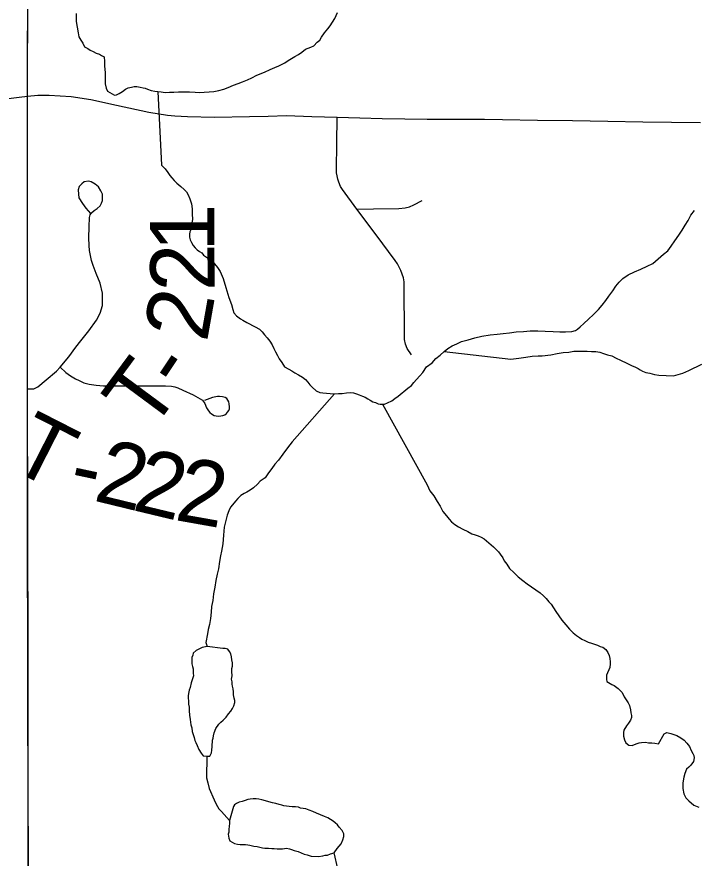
# Model space of a CAD drawing. Extents: x 103424 to 290657, y 38711 to 110967.
# Drawn here: x 214247.8738 to 214248.1733, y 40212.2738 to 40212.6456 of the extents above; entities that cross this region are included whole.
import ezdxf

# ---------------------------------------------------------------- set-up
doc = ezdxf.new("R2010")
doc.units = 0
for name, color, linetype in [('GM_X_Corporation', 7, 'Continuous'), ('GM_X_Minor_Lake', 7, 'Continuous'), ('GM_X_Minor_River', 7, 'Continuous'), ('GM_X_Township_Road', 7, 'Continuous'), ('GM_X_Township_Road_Text', 7, 'Continuous')]:
    doc.layers.add(name, color=color, linetype=linetype)

msp = doc.modelspace()

# ---------------------------------------------------------------- linework, layer by layer
at = {"layer": 'GM_X_Corporation'}
for points in [[(214246.35258, 40213.74302), (214246.35258, 40211.331), (214246.78109, 40211.33216), (214247.71766, 40211.33377), (214247.71936, 40211.33382), (214247.88323, 40211.33902), (214247.87822, 40211.62385), (214247.87791, 40211.72741), (214247.87762, 40211.75884), (214247.87693, 40211.79215), (214247.87707, 40211.81744), (214247.87749, 40211.84259), (214247.87762, 40211.89386), (214247.8779, 40211.92772), (214247.87909, 40212.0834), (214247.87911, 40212.13341), (214247.87897, 40212.2073), (214247.87885, 40212.24843), (214247.87885, 40212.29995), (214247.87872, 40212.3467), (214247.8786, 40212.43068), (214247.8786, 40212.48134), (214247.8786, 40212.61086), (214247.87884, 40212.72545)], [(214247.88323, 40211.33902), (214247.87822, 40211.62385), (214247.87791, 40211.72741), (214247.87762, 40211.75884), (214247.87693, 40211.79215), (214247.87707, 40211.81744), (214247.87749, 40211.84259), (214247.87762, 40211.89386), (214247.8779, 40211.92772), (214247.87909, 40212.0834), (214247.87911, 40212.13341), (214247.87897, 40212.2073), (214247.87885, 40212.24843), (214247.87885, 40212.29995), (214247.87872, 40212.3467), (214247.8786, 40212.43068), (214247.8786, 40212.48134), (214247.8786, 40212.61086), (214247.87884, 40212.72545)]]:
    msp.add_lwpolyline(points, dxfattribs=at)
at = {"layer": 'GM_X_Minor_Lake'}
for points in [[(214247.958, 40212.3674), (214247.95724, 40212.3672), (214247.95572, 40212.36699), (214247.95308, 40212.36564), (214247.95176, 40212.36448), (214247.95158, 40212.36353), (214247.95121, 40212.36258), (214247.95123, 40212.36125), (214247.95125, 40212.35973), (214247.95145, 40212.35859), (214247.95184, 40212.35745), (214247.95185, 40212.3565), (214247.95186, 40212.35555), (214247.95188, 40212.35441), (214247.95151, 40212.35307), (214247.95096, 40212.35136), (214247.95042, 40212.34926), (214247.95005, 40212.34812), (214247.94969, 40212.34659), (214247.94951, 40212.34564), (214247.94952, 40212.3445), (214247.94972, 40212.34336), (214247.94974, 40212.34184), (214247.94995, 40212.34051), (214247.94997, 40212.33899), (214247.95018, 40212.33709), (214247.95039, 40212.33519), (214247.9506, 40212.33387), (214247.9508, 40212.33273), (214247.95119, 40212.3314), (214247.9514, 40212.32988), (214247.9518, 40212.32855), (214247.95219, 40212.32723), (214247.95259, 40212.3259), (214247.95298, 40212.32495), (214247.95356, 40212.32363), (214247.95435, 40212.32193), (214247.95532, 40212.32023), (214247.95628, 40212.31909), (214247.9578, 40212.31892), (214247.95913, 40212.31893), (214247.95987, 40212.32046), (214247.96005, 40212.3216), (214247.96022, 40212.32312), (214247.96021, 40212.32408), (214247.96039, 40212.32503), (214247.96038, 40212.32598), (214247.96056, 40212.32693), (214247.96074, 40212.32788), (214247.9611, 40212.32922), (214247.96184, 40212.33113), (214247.96315, 40212.33304), (214247.96409, 40212.334), (214247.96503, 40212.33477), (214247.96635, 40212.33611), (214247.96747, 40212.33765), (214247.9684, 40212.3388), (214247.96915, 40212.33994), (214247.96971, 40212.34109), (214247.97026, 40212.34262), (214247.97025, 40212.34357), (214247.96986, 40212.34451), (214247.96965, 40212.34603), (214247.96964, 40212.34736), (214247.96943, 40212.34869), (214247.96923, 40212.34983), (214247.96903, 40212.35078), (214247.96902, 40212.35173), (214247.96881, 40212.35287), (214247.96899, 40212.35439), (214247.96896, 40212.35629), (214247.96895, 40212.35762), (214247.96912, 40212.35876), (214247.96911, 40212.36009), (214247.9689, 40212.36142), (214247.9687, 40212.36275), (214247.96849, 40212.36408), (214247.96791, 40212.36521), (214247.96714, 40212.36616), (214247.96599, 40212.36653), (214247.96486, 40212.36651)], [(214247.96486, 40212.36651), (214247.958, 40212.3674)], [(214247.96963, 40212.2967), (214247.96782, 40212.2905), (214247.96784, 40212.28936), (214247.96767, 40212.28784), (214247.96749, 40212.2867), (214247.9675, 40212.28537), (214247.96733, 40212.28441), (214247.96753, 40212.28271), (214247.96793, 40212.28157), (214247.97003, 40212.28026), (214247.97137, 40212.28008), (214247.97251, 40212.2799), (214247.97384, 40212.27992), (214247.97498, 40212.27993), (214247.97593, 40212.27975), (214247.97688, 40212.27957), (214247.9786, 40212.2792), (214247.98012, 40212.27903), (214247.98127, 40212.27866), (214247.98241, 40212.27848), (214247.98355, 40212.2783), (214247.98507, 40212.27832), (214247.9866, 40212.27814), (214247.98754, 40212.27815), (214247.98888, 40212.27798), (214247.99002, 40212.27799), (214247.99135, 40212.278), (214247.99306, 40212.27821), (214247.99439, 40212.27803), (214247.99534, 40212.27766), (214247.99649, 40212.27729), (214247.9982, 40212.27674), (214247.99954, 40212.27618), (214248.00088, 40212.27562), (214248.00221, 40212.27526), (214248.00393, 40212.2747), (214248.00716, 40212.27455), (214248.00906, 40212.27494), (214248.0102, 40212.27515), (214248.01115, 40212.27516), (214248.01247, 40212.27574), (214248.01418, 40212.27614), (214248.01549, 40212.27805), (214248.01642, 40212.2792), (214248.01717, 40212.28016), (214248.01791, 40212.28188), (214248.01847, 40212.2834), (214248.01845, 40212.28454), (214248.01767, 40212.28606), (214248.01633, 40212.28756), (214248.01556, 40212.28851), (214248.0146, 40212.28945), (214248.01364, 40212.2902), (214248.01249, 40212.29095), (214248.01134, 40212.2917), (214248.00981, 40212.29225), (214248.00809, 40212.293), (214248.00637, 40212.29374), (214248.00465, 40212.29448), (214248.00313, 40212.29504), (214248.0016, 40212.29559), (214248.00046, 40212.29577), (214247.99931, 40212.29595), (214247.99836, 40212.29632), (214247.99703, 40212.2965), (214247.99551, 40212.29648), (214247.99417, 40212.29666), (214247.99303, 40212.29684), (214247.99189, 40212.29702), (214247.99094, 40212.2972), (214247.98979, 40212.29757), (214247.98827, 40212.29793), (214247.98693, 40212.2983), (214247.98217, 40212.29958), (214247.98083, 40212.29995), (214247.97969, 40212.30013), (214247.97836, 40212.30011), (214247.97703, 40212.29991), (214247.97589, 40212.29971), (214247.97475, 40212.29932), (214247.97343, 40212.29892), (214247.9721, 40212.29853), (214247.97097, 40212.29795), (214247.97003, 40212.29737), (214247.96963, 40212.2967)], [(214248.01549, 40212.27805), (214248.01642, 40212.2792), (214248.01717, 40212.28016), (214248.01791, 40212.28188), (214248.01847, 40212.2834), (214248.01845, 40212.28454), (214248.01767, 40212.28606), (214248.01633, 40212.28756), (214248.01556, 40212.28851), (214248.0146, 40212.28945), (214248.01364, 40212.2902), (214248.01249, 40212.29095), (214248.01134, 40212.2917), (214248.00981, 40212.29225), (214248.00809, 40212.293), (214248.00637, 40212.29374), (214248.00465, 40212.29448), (214248.00313, 40212.29504), (214248.0016, 40212.29559), (214248.00046, 40212.29577), (214247.99931, 40212.29595), (214247.99836, 40212.29632), (214247.99703, 40212.2965), (214247.99551, 40212.29648), (214247.99417, 40212.29666), (214247.99303, 40212.29684), (214247.99189, 40212.29702), (214247.99094, 40212.2972), (214247.98979, 40212.29757), (214247.98827, 40212.29793), (214247.98693, 40212.2983), (214247.98217, 40212.29958), (214247.98083, 40212.29995), (214247.97969, 40212.30013), (214247.97836, 40212.30011), (214247.97703, 40212.29991), (214247.97589, 40212.29971), (214247.97475, 40212.29932), (214247.97343, 40212.29892), (214247.9721, 40212.29853), (214247.97097, 40212.29795), (214247.97003, 40212.29737), (214247.96963, 40212.2967)], [(214247.96963, 40212.2967), (214247.96782, 40212.2905), (214247.96784, 40212.28936), (214247.96767, 40212.28784), (214247.96749, 40212.2867), (214247.9675, 40212.28537), (214247.96733, 40212.28441), (214247.96753, 40212.28271), (214247.96793, 40212.28157), (214247.97003, 40212.28026), (214247.97137, 40212.28008), (214247.97251, 40212.2799), (214247.97384, 40212.27992), (214247.97498, 40212.27993), (214247.97593, 40212.27975), (214247.97688, 40212.27957), (214247.9786, 40212.2792), (214247.98012, 40212.27903), (214247.98127, 40212.27866), (214247.98241, 40212.27848), (214247.98355, 40212.2783), (214247.98507, 40212.27832), (214247.9866, 40212.27814), (214247.98754, 40212.27815), (214247.98888, 40212.27798), (214247.99002, 40212.27799), (214247.99135, 40212.278), (214247.99306, 40212.27821), (214247.99439, 40212.27803), (214247.99534, 40212.27766), (214247.99649, 40212.27729), (214247.9982, 40212.27674), (214247.99954, 40212.27618), (214248.00088, 40212.27562), (214248.00221, 40212.27526), (214248.00393, 40212.2747), (214248.00716, 40212.27455), (214248.00906, 40212.27494), (214248.0102, 40212.27515), (214248.01115, 40212.27516), (214248.01247, 40212.27574), (214248.01418, 40212.27614), (214248.01549, 40212.27805)]]:
    msp.add_lwpolyline(points, dxfattribs=at)
at = {"layer": 'GM_X_Minor_River'}
for points in [[(214247.90002, 40212.64704), (214247.90004, 40212.64514), (214247.90006, 40212.64362), (214247.90088, 40212.63849), (214247.90128, 40212.63678), (214247.90205, 40212.63527), (214247.90302, 40212.63395), (214247.9038, 40212.63244), (214247.90514, 40212.63169), (214247.90629, 40212.63094), (214247.90762, 40212.63038), (214247.90896, 40212.62964), (214247.9103, 40212.62908), (214247.91126, 40212.62852), (214247.9124, 40212.62796), (214247.91262, 40212.62587), (214247.91264, 40212.62397), (214247.91286, 40212.62093), (214247.91289, 40212.61846), (214247.91292, 40212.61599), (214247.91332, 40212.61409), (214247.91391, 40212.61277), (214247.91697, 40212.61109), (214247.91792, 40212.6111), (214247.91905, 40212.61168), (214247.92056, 40212.61264), (214247.92188, 40212.61361), (214247.92302, 40212.61419), (214247.92453, 40212.61458), (214247.92567, 40212.61478), (214247.92681, 40212.6148), (214247.92833, 40212.61462), (214247.92967, 40212.61425), (214247.93062, 40212.61407), (214247.93158, 40212.6137), (214247.93329, 40212.61315), (214247.93482, 40212.61278), (214247.93615, 40212.61261), (214247.93767, 40212.61243), (214247.93938, 40212.61226), (214247.94129, 40212.61228), (214247.94319, 40212.6123), (214247.94527, 40212.61251), (214247.94756, 40212.61253), (214247.95022, 40212.61256), (214247.95269, 40212.61239), (214247.95459, 40212.61222), (214247.96086, 40212.61266), (214247.96313, 40212.61307), (214247.96541, 40212.61366), (214247.9673, 40212.61444), (214247.96957, 40212.61541), (214247.97165, 40212.61619), (214247.97354, 40212.61697), (214247.97581, 40212.61776), (214247.9777, 40212.61872), (214247.97997, 40212.61989), (214247.98338, 40212.62125), (214247.98584, 40212.62242), (214247.98792, 40212.6232), (214247.98962, 40212.62398), (214247.99113, 40212.62475), (214247.99226, 40212.62533), (214247.99377, 40212.6263), (214247.99528, 40212.62726), (214247.99679, 40212.62804), (214247.9983, 40212.629), (214247.99981, 40212.62997), (214248.00151, 40212.63132), (214248.00378, 40212.63229), (214248.0051, 40212.63287), (214248.0066, 40212.63441), (214248.00773, 40212.63537), (214248.00848, 40212.63671), (214248.00979, 40212.63862), (214248.01129, 40212.64035), (214248.01241, 40212.64169), (214248.01334, 40212.64322), (214248.01447, 40212.64494), (214248.01557, 40212.64762)], [(214247.93615, 40212.61261), (214247.93786, 40212.58012), (214247.9394, 40212.57842), (214247.94056, 40212.57691), (214247.94152, 40212.57559), (214247.94229, 40212.57446), (214247.94345, 40212.57333), (214247.9446, 40212.5722), (214247.94633, 40212.57069), (214247.94786, 40212.56938), (214247.94883, 40212.56825), (214247.9496, 40212.56692), (214247.95038, 40212.56522), (214247.95098, 40212.56295), (214247.95138, 40212.56086), (214247.95141, 40212.55858), (214247.95144, 40212.55611), (214247.95127, 40212.55459), (214247.95091, 40212.55306), (214247.95073, 40212.55154), (214247.95036, 40212.55058), (214247.95019, 40212.54963), (214247.9502, 40212.5483), (214247.9504, 40212.54716), (214247.95099, 40212.54584), (214247.95177, 40212.54451), (214247.95273, 40212.54357), (214247.9535, 40212.54263), (214247.95465, 40212.54188), (214247.9556, 40212.54132), (214247.95638, 40212.54038), (214247.95772, 40212.53944), (214247.95887, 40212.53869), (214247.96021, 40212.53775), (214247.96117, 40212.53643), (214247.96252, 40212.53493), (214247.96368, 40212.53304), (214247.96505, 40212.53001), (214247.96624, 40212.52603), (214247.96762, 40212.52167), (214247.96879, 40212.51845), (214247.96939, 40212.51636), (214247.96979, 40212.51485), (214247.97094, 40212.51353), (214247.97267, 40212.51221), (214247.97381, 40212.51165), (214247.97554, 40212.51053), (214247.97917, 40212.50867), (214247.98108, 40212.50754), (214247.98224, 40212.50642), (214247.98339, 40212.5051), (214247.98455, 40212.50378), (214247.98571, 40212.50227), (214247.98668, 40212.50076), (214247.98746, 40212.49905), (214247.98823, 40212.49754), (214247.98901, 40212.49603), (214247.98979, 40212.49451), (214247.99095, 40212.49282), (214247.99211, 40212.49092), (214247.99402, 40212.48999), (214247.99536, 40212.48925), (214247.9967, 40212.48831), (214247.99842, 40212.48738), (214248.00015, 40212.48644), (214248.00149, 40212.48532), (214248.00245, 40212.48418), (214248.00342, 40212.48305), (214248.00438, 40212.48192), (214248.00611, 40212.48042), (214248.00783, 40212.47967), (214248.00916, 40212.4795), (214248.01068, 40212.47932), (214248.0124, 40212.47915), (214248.0143, 40212.47898), (214248.01601, 40212.47919), (214248.01772, 40212.4792), (214248.01961, 40212.47941), (214248.02132, 40212.47962), (214248.02266, 40212.47944), (214248.02399, 40212.47908), (214248.02514, 40212.47852), (214248.02667, 40212.47796), (214248.02781, 40212.47759), (214248.02896, 40212.47684), (214248.03011, 40212.47628), (214248.03126, 40212.47553), (214248.0324, 40212.47517), (214248.03355, 40212.47461), (214248.0345, 40212.47443), (214248.03545, 40212.47444), (214248.0364, 40212.47445), (214248.03772, 40212.47503), (214248.03961, 40212.476), (214248.04093, 40212.47696), (214248.04244, 40212.47793), (214248.04677, 40212.48158), (214248.04828, 40212.48274)], [(214248.04828, 40212.48274), (214248.0494, 40212.48408), (214248.05053, 40212.48542), (214248.05203, 40212.48696), (214248.05334, 40212.48849), (214248.05503, 40212.49098), (214248.05747, 40212.49272), (214248.05916, 40212.49463), (214248.06105, 40212.49617), (214248.06274, 40212.49771), (214248.06444, 40212.49906), (214248.06632, 40212.50022), (214248.0684, 40212.50119), (214248.07048, 40212.50216), (214248.07332, 40212.50295), (214248.07636, 40212.50374), (214248.07939, 40212.50453), (214248.08318, 40212.50514), (214248.08622, 40212.50536), (214248.08888, 40212.50576), (214248.09173, 40212.50598), (214248.09457, 40212.50639), (214248.0978, 40212.50661), (214248.10084, 40212.50684), (214248.10426, 40212.50687), (214248.10749, 40212.50671), (214248.11092, 40212.50655), (214248.11396, 40212.50639), (214248.11643, 40212.50642), (214248.11928, 40212.50664), (214248.12079, 40212.50703), (214248.12174, 40212.50761), (214248.12287, 40212.50857), (214248.12456, 40212.51011), (214248.12663, 40212.51203), (214248.12888, 40212.51415), (214248.13095, 40212.51626), (214248.13264, 40212.51818), (214248.13433, 40212.52028), (214248.13563, 40212.5222), (214248.13732, 40212.5245), (214248.13863, 40212.5266), (214248.14013, 40212.52833), (214248.14182, 40212.53005), (214248.14408, 40212.5316), (214248.14691, 40212.53296), (214248.14975, 40212.53413), (214248.15259, 40212.53548), (214248.15504, 40212.53665), (214248.15975, 40212.54069), (214248.16163, 40212.54223), (214248.16313, 40212.54433), (214248.16481, 40212.54663), (214248.16649, 40212.54912), (214248.16799, 40212.55142), (214248.16929, 40212.55352), (214248.1706, 40212.55562), (214248.1719, 40212.55792), (214248.1734, 40212.56003)], [(214248.06274, 40212.49771), (214248.09224, 40212.49439), (214248.09585, 40212.49481), (214248.09888, 40212.49522), (214248.10173, 40212.49563), (214248.10439, 40212.49584), (214248.1061, 40212.49586), (214248.1099, 40212.49628), (214248.11274, 40212.49688), (214248.1154, 40212.49728), (214248.11786, 40212.4975), (214248.12014, 40212.4979), (214248.12261, 40212.49793), (214248.12432, 40212.49794), (214248.12603, 40212.49796), (214248.12793, 40212.49779), (214248.12983, 40212.49781), (214248.13155, 40212.49744), (214248.13327, 40212.49689), (214248.13498, 40212.49634), (214248.13689, 40212.49579), (214248.1388, 40212.49485), (214248.14071, 40212.49392), (214248.14358, 40212.49262), (214248.14568, 40212.4915), (214248.1474, 40212.49076), (214248.14855, 40212.4902), (214248.14951, 40212.48964), (214248.15046, 40212.48908), (214248.15199, 40212.48852), (214248.15371, 40212.48816), (214248.1558, 40212.48761), (214248.15771, 40212.48725), (214248.16417, 40212.48693), (214248.16834, 40212.48812), (214248.17099, 40212.48928), (214248.17666, 40212.49219)], [(214248.0143, 40212.47898), (214247.99554, 40212.45788), (214247.99348, 40212.4552), (214247.99142, 40212.45233), (214247.98955, 40212.44965), (214247.98786, 40212.44792), (214247.98655, 40212.446), (214247.98505, 40212.44409), (214247.98356, 40212.44198), (214247.98148, 40212.44044), (214247.98017, 40212.4391), (214247.97847, 40212.43756), (214247.97697, 40212.4364), (214247.97546, 40212.43563), (214247.97432, 40212.43505), (214247.97281, 40212.43408), (214247.9715, 40212.43274), (214247.97056, 40212.43159), (214247.96925, 40212.43005), (214247.96831, 40212.4289), (214247.96757, 40212.42738), (214247.96683, 40212.42547), (214247.96629, 40212.42299), (214247.96556, 40212.42013), (214247.96522, 40212.41652), (214247.96489, 40212.41271), (214247.96435, 40212.40947), (214247.96381, 40212.40738), (214247.96346, 40212.4049), (214247.96292, 40212.40167), (214247.96238, 40212.39938), (214247.96184, 40212.39652), (214247.96131, 40212.39367), (214247.96077, 40212.39062), (214247.96042, 40212.38776), (214247.95989, 40212.3851), (214247.95972, 40212.38262), (214247.95938, 40212.37977), (214247.95903, 40212.3771), (214247.95848, 40212.37482), (214247.95813, 40212.37291), (214247.95741, 40212.3691), (214247.958, 40212.3674)], [(214248.03545, 40212.47444), (214248.05525, 40212.43889), (214248.05642, 40212.43624), (214248.05816, 40212.43398), (214248.05971, 40212.43152), (214248.06106, 40212.42945), (214248.06223, 40212.42699), (214248.06377, 40212.4251), (214248.06493, 40212.42359), (214248.06608, 40212.42246), (214248.06743, 40212.42134), (214248.06915, 40212.42021), (214248.07106, 40212.41928), (214248.07317, 40212.41816), (214248.07508, 40212.41723), (214248.07641, 40212.41667), (214248.07775, 40212.4163), (214248.07909, 40212.41575), (214248.08043, 40212.415), (214248.08465, 40212.41143), (214248.0858, 40212.4103), (214248.08676, 40212.40917), (214248.08754, 40212.40823), (214248.0887, 40212.40653), (214248.08928, 40212.4052), (214248.09044, 40212.40369), (214248.0916, 40212.4018), (214248.09352, 40212.40011), (214248.09545, 40212.39823), (214248.09756, 40212.39654), (214248.09947, 40212.39504), (214248.10139, 40212.39373), (214248.10331, 40212.39242), (214248.10522, 40212.3911), (214248.10676, 40212.38979), (214248.10791, 40212.38866), (214248.10907, 40212.38715), (214248.11003, 40212.38602), (214248.11119, 40212.38451), (214248.11216, 40212.38281), (214248.11351, 40212.38092), (214248.11486, 40212.37903), (214248.1166, 40212.37696), (214248.11814, 40212.37507), (214248.11987, 40212.37338), (214248.12122, 40212.37225), (214248.12256, 40212.37132), (214248.12371, 40212.37057), (214248.12504, 40212.37001), (214248.12638, 40212.36926), (214248.12791, 40212.3689), (214248.12924, 40212.36834), (214248.13058, 40212.36797), (214248.13173, 40212.36741), (214248.13287, 40212.36705), (214248.13421, 40212.36611), (214248.13518, 40212.36479), (214248.13576, 40212.36346), (214248.13597, 40212.36213), (214248.13618, 40212.36062), (214248.13619, 40212.35966), (214248.13602, 40212.35814), (214248.13454, 40212.35471), (214248.13456, 40212.3528), (214248.13476, 40212.35186), (214248.13686, 40212.35055), (214248.13801, 40212.35018), (214248.13973, 40212.34886), (214248.14127, 40212.34717), (214248.14186, 40212.34622), (214248.14244, 40212.34509), (214248.14322, 40212.34377), (214248.14418, 40212.34244), (214248.14476, 40212.34131), (214248.14517, 40212.33941), (214248.14537, 40212.33808), (214248.14558, 40212.33694), (214248.14559, 40212.336), (214248.14522, 40212.33485), (214248.14428, 40212.33351), (214248.14335, 40212.33236), (214248.14223, 40212.33045), (214248.14205, 40212.32931), (214248.14207, 40212.32779), (214248.14247, 40212.32608), (214248.14306, 40212.32475), (214248.1444, 40212.32382), (214248.14592, 40212.32364), (214248.14762, 40212.32442), (214248.14895, 40212.32481), (214248.15009, 40212.32501), (214248.1518, 40212.32503), (214248.15313, 40212.32485), (214248.15465, 40212.32487), (214248.15598, 40212.32469), (214248.15751, 40212.32433), (214248.16012, 40212.32873), (214248.16125, 40212.32931), (214248.16296, 40212.32894), (214248.16564, 40212.32802), (214248.16736, 40212.32709)], [(214248.16736, 40212.32709), (214248.16889, 40212.32596), (214248.17005, 40212.32464), (214248.1712, 40212.32313), (214248.17199, 40212.32143), (214248.17276, 40212.32011), (214248.17315, 40212.31916), (214248.17335, 40212.31821), (214248.17299, 40212.3165), (214248.17187, 40212.31496), (214248.17093, 40212.31401), (214248.16999, 40212.31324), (214248.16925, 40212.31133), (214248.1687, 40212.30961), (214248.16835, 40212.30714), (214248.16838, 40212.30466), (214248.16879, 40212.3022), (214248.16957, 40212.30049), (214248.17091, 40212.29918), (214248.17322, 40212.2973), (214248.17532, 40212.29637)], [(214247.9578, 40212.31892), (214247.95772, 40212.30941), (214247.95832, 40212.30714), (214247.95892, 40212.30467), (214247.96107, 40212.29956), (214247.96146, 40212.29861), (214247.96262, 40212.29672), (214247.9632, 40212.29559), (214247.96436, 40212.29446), (214247.96782, 40212.2905)], [(214248.01582, 40212.26907), (214248.01418, 40212.27614)]]:
    msp.add_lwpolyline(points, dxfattribs=at)
at = {"layer": 'GM_X_Township_Road'}
for points in [[(214247.87912, 40212.08292), (214247.87916, 40212.09845), (214247.87921, 40212.11399), (214247.87925, 40212.12796), (214247.87929, 40212.14194), (214247.87925, 40212.15748), (214247.87922, 40212.17301), (214247.87912, 40212.21427), (214247.87908, 40212.22981), (214247.87904, 40212.24534), (214247.879, 40212.26087), (214247.87896, 40212.27641), (214247.8789, 40212.29986), (214247.87878, 40212.36199), (214247.87856, 40212.48124), (214247.87847, 40212.6106), (214247.87853, 40212.62613), (214247.87861, 40212.64166), (214247.87866, 40212.6535)], [(214247.86399, 40212.60887), (214247.8748, 40212.61011), (214247.87847, 40212.6106)], [(214247.87847, 40212.6106), (214247.88317, 40212.61103), (214247.88812, 40212.61098), (214247.89783, 40212.61044), (214247.90657, 40212.60914), (214247.91793, 40212.60667), (214247.93223, 40212.60351), (214247.94045, 40212.60225), (214247.94373, 40212.60188), (214247.94932, 40212.60159), (214247.96124, 40212.60133), (214247.97677, 40212.60165), (214247.9849, 40212.60181), (214247.99303, 40212.60198), (214248.00424, 40212.60163), (214248.01545, 40212.60128), (214248.02542, 40212.60098), (214248.03539, 40212.60068), (214248.04534, 40212.60053), (214248.05529, 40212.60038), (214248.06404, 40212.60043), (214248.0728, 40212.60048), (214248.08065, 40212.60037), (214248.0885, 40212.60024), (214248.10403, 40212.60001), (214248.11956, 40212.59977), (214248.1351, 40212.59954), (214248.15063, 40212.5993), (214248.16337, 40212.59911), (214248.17611, 40212.59891)], [(214248.0484, 40212.49624), (214248.0464, 40212.4991), (214248.04562, 40212.50094), (214248.04525, 40212.50303), (214248.04503, 40212.52856), (214248.04472, 40212.53023), (214248.04425, 40212.53188), (214248.04366, 40212.53349), (214248.04295, 40212.53504), (214248.04209, 40212.53653), (214248.04112, 40212.53795), (214248.03267, 40212.54931), (214248.02422, 40212.56068), (214248.01778, 40212.56935), (214248.01698, 40212.57068), (214248.01615, 40212.57253), (214248.0157, 40212.5739), (214248.01539, 40212.5753), (214248.0152, 40212.57672), (214248.01516, 40212.57815), (214248.0153, 40212.58972), (214248.01545, 40212.60128)], [(214247.87856, 40212.48124), (214247.88131, 40212.48131), (214247.88316, 40212.48206), (214247.88684, 40212.48515), (214247.89134, 40212.48901), (214247.89295, 40212.49076), (214247.89679, 40212.49532), (214247.89996, 40212.49968), (214247.90207, 40212.50251), (214247.9056, 40212.50689), (214247.909, 40212.51166), (214247.91067, 40212.51472), (214247.91169, 40212.51805), (214247.91177, 40212.52346), (214247.91063, 40212.52788), (214247.90895, 40212.53214), (214247.90753, 40212.53572), (214247.90689, 40212.53789), (214247.90638, 40212.5401), (214247.906, 40212.54233), (214247.90574, 40212.54458), (214247.90565, 40212.54797), (214247.90582, 40212.55276), (214247.90601, 40212.55695), (214247.90629, 40212.55807), (214247.90679, 40212.55897), (214247.90798, 40212.55999), (214247.90934, 40212.56098), (214247.91063, 40212.56215), (214247.91127, 40212.56327), (214247.91166, 40212.56442), (214247.91173, 40212.56562), (214247.91169, 40212.56733), (214247.91097, 40212.56876), (214247.90999, 40212.57047), (214247.90851, 40212.57171), (214247.9067, 40212.57274), (214247.90549, 40212.57304), (214247.90363, 40212.57266), (214247.9025, 40212.5719), (214247.9014, 40212.57062), (214247.90099, 40212.56914), (214247.90103, 40212.56729), (214247.90129, 40212.56566), (214247.90288, 40212.56313), (214247.90439, 40212.56109), (214247.90638, 40212.55869)], [(214248.02422, 40212.56068), (214248.03159, 40212.56079), (214248.04268, 40212.56098), (214248.04548, 40212.56121), (214248.04746, 40212.56172), (214248.04939, 40212.56254), (214248.05307, 40212.56452)], [(214247.89295, 40212.49076), (214247.89543, 40212.48852), (214247.89762, 40212.48696), (214247.8997, 40212.48569), (214247.90139, 40212.48486), (214247.90344, 40212.48396), (214247.90586, 40212.48327), (214247.90884, 40212.48285), (214247.91207, 40212.48258), (214247.92069, 40212.4825), (214247.9396, 40212.48256), (214247.94218, 40212.48247), (214247.94371, 40212.48206), (214247.94495, 40212.48169), (214247.94721, 40212.4807), (214247.95177, 40212.47856), (214247.95586, 40212.47617), (214247.9569, 40212.47475), (214247.95775, 40212.47282), (214247.95864, 40212.47154), (214247.95915, 40212.47082), (214247.95991, 40212.47018), (214247.96112, 40212.46941), (214247.96285, 40212.46918), (214247.96409, 40212.46927), (214247.9649, 40212.46941), (214247.9658, 40212.4698), (214247.9666, 40212.47039), (214247.96701, 40212.47088), (214247.96751, 40212.47165), (214247.96781, 40212.47247), (214247.96789, 40212.47324), (214247.96777, 40212.4746), (214247.96756, 40212.47548), (214247.96715, 40212.47627), (214247.9667, 40212.4769), (214247.96597, 40212.47735), (214247.96479, 40212.47773), (214247.96348, 40212.47787), (214247.96251, 40212.4778), (214247.96036, 40212.47738), (214247.95673, 40212.47615)]]:
    msp.add_lwpolyline(points, dxfattribs=at)

# ---------------------------------------------------------------- texts
at = {"layer": 'GM_X_Township_Road_Text'}
for s, rotation, p in [('1', 90.0781, (214247.96117, 40212.5419)), ('2', 90.6233, (214247.96136, 40212.52447)), ('2', 79.916, (214247.95782, 40212.50148)), ('T', 53.5192, (214247.93311, 40212.46171)), ('-', 56.2171, (214247.94659, 40212.47999)), ('T', 332.9788, (214247.86944, 40212.44673)), ('2', 346.3298, (214247.90718, 40212.43199)), ('2', 346.5249, (214247.92429, 40212.42783)), ('2', 349.9369, (214247.94311, 40212.42337)), ('-', 347.9594, (214247.89598, 40212.43437))]:
    msp.add_text(s, height=0.02841, rotation=rotation, dxfattribs=at).set_placement(p)

doc.saveas('drawing.dxf')
